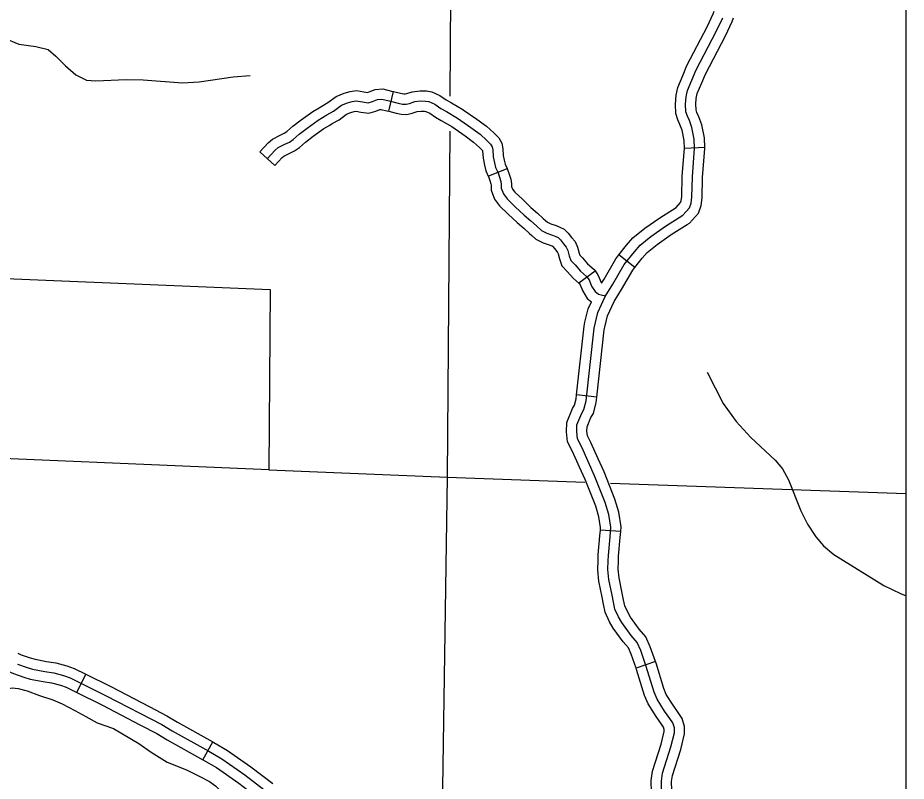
# Model space of a CAD drawing. Extents: x 0 to 3171, y 0 to 2059.
# Drawn here: x 2010.8 to 2119.8, y 363.2 to 457 of the extents above; entities that cross this region are included whole.
import ezdxf

# ---------------------------------------------------------------- set-up
doc = ezdxf.new("R2010")
doc.units = 0
for name, color, linetype in [('Default', 7, 'Continuous'), ('Level 35', 7, 'Continuous'), ('Level 45', 7, 'Continuous'), ('Level 5', 7, 'Continuous'), ('Level 8', 7, 'Continuous')]:
    doc.layers.add(name, color=color, linetype=linetype)

msp = doc.modelspace()

# ---------------------------------------------------------------- linework, layer by layer
at = {"layer": 'Default'}
msp.add_line((2119.81, 254.41), (2119.81, 1254.61), dxfattribs=at)
msp.add_lwpolyline([(2119.81, 1254.61), (1029.42, 1254.61), (1029.42, 254.41), (2119.81, 254.41)], close=True, dxfattribs=at)
msp.add_lwpolyline([(2119.81, 1254.61), (1029.42, 1254.61), (1029.42, 254.41), (2119.81, 254.41)], close=True, dxfattribs=at)
msp.add_lwpolyline([(2119.81, 1254.61), (1029.42, 1254.61), (1029.42, 254.41), (2119.81, 254.41)], close=True, dxfattribs=at)
at = {"layer": 'Level 35'}
for points in [[(2009.16, 454.44), (2010.91, 453.72), (2012.98, 453.43), (2014.5, 453.06), (2015.45, 452.24), (2016.62, 451.05), (2017.9, 449.94), (2019.22, 449.31), (2020.36, 449.22), (2024.09, 449.38), (2026.17, 449.34), (2030.99, 448.96), (2033.05, 449.1), (2037.22, 449.71), (2039.28, 449.88)], [(2095.37, 413.42), (2097.34, 409.59), (2098.95, 407.39), (2100.75, 405.42), (2103.72, 402.63), (2104.61, 401.59), (2105.38, 400.21), (2106.87, 396.4), (2107.7, 394.78), (2108.71, 393.2), (2109.65, 392.12), (2110.91, 391.03), (2117.05, 387.26), (2119.1, 386.26), (2119.81, 385.98)], [(1997.32, 376.15), (1998.13, 376.4), (1998.82, 376.44), (1999.93, 376.59), (2001.29, 376.58), (2001.97, 376.31), (2002.77, 375.05), (2003.44, 374.29), (2004.64, 374.03), (2006.9, 373.63), (2007.83, 373.89), (2008.85, 374.54), (2009.46, 374.54), (2010.1, 374.66), (2010.8, 374.58), (2011.92, 374.31)], [(2011.92, 374.31), (2013.45, 373.72), (2015.09, 373.2), (2016.2, 372.72), (2017.78, 371.9), (2019.13, 371.16), (2020.51, 370.37), (2022.52, 369.69), (2025.61, 367.85), (2027.16, 366.78), (2029.11, 365.56), (2031.47, 364.61), (2033.05, 363.85), (2034.29, 363.16), (2035.03, 362.64), (2035.81, 361.87), (2037.94, 360)]]:
    msp.add_lwpolyline(points, dxfattribs=at)
at = {"layer": 'Level 45'}
for p, q in [((2056.29, 445.48), (2056.88, 447.91)), ((2095.08, 441.02), (2092.59, 440.92)), ((2042.3, 438.8), (2040.47, 440.51)), ((2068.52, 437.49), (2070.83, 438.45)), ((2086.52, 426.29), (2084.54, 427.83)), ((2079.61, 424.39), (2081.62, 425.88)), ((2081.84, 410.38), (2079.36, 410.65)), ((2084.77, 393.86), (2082.27, 394.05)), ((2089.03, 377.91), (2086.66, 377.09)), ((2018.02, 374.09), (2019.12, 376.34)), ((2033.48, 365.85), (2034.7, 368.03))]:
    msp.add_line(p, q, dxfattribs=at)
for points in [[(2089.78, 361.94), (2089.76, 363.23), (2089.89, 364.19), (2090.92, 367.43), (2091.35, 369.17), (2091.35, 369.76), (2091.17, 370.37), (2090.8, 370.92), (2090.16, 371.83), (2089.25, 373.28), (2088.87, 374.16), (2087.91, 377.31), (2087.23, 379.26), (2086.78, 380.26), (2086.04, 381.09), (2084.91, 382.68), (2084.51, 383.38), (2084.06, 384.35), (2083.7, 386.06), (2083.33, 387.98), (2083.19, 389.2), (2083.24, 390.29), (2083.26, 390.92), (2083.46, 393.22), (2083.55, 394.4), (2083.32, 395.96), (2082.88, 397.42), (2081.57, 400.72), (2079.99, 404.25), (2079.46, 405.26), (2079.37, 406.14), (2079.4, 406.99), (2079.99, 408.42), (2080.26, 408.87), (2080.54, 409.93), (2081.5, 418.86), (2081.97, 420.78), (2082.88, 422.72), (2083.81, 424.24), (2085.21, 426.65), (2086.44, 428.23), (2087.14, 429.05), (2088.47, 430.11), (2090.26, 431.37), (2092.38, 432.71), (2093.22, 433.61), (2093.42, 434.2), (2093.51, 434.94), (2093.57, 437.41), (2093.84, 440.93), (2093.79, 442.06), (2093.5, 443.48), (2093.2, 444.34), (2092.96, 444.88), (2092.78, 445.42), (2092.73, 446.35), (2092.8, 447.25), (2092.98, 448.02), (2094.02, 450.56), (2096.49, 455.29), (2097.29, 456.97)], [(2092.42, 449.94), (2092.89, 451.09), (2095.37, 455.85), (2096.13, 457.45), (2096.24, 457.78)], [(2094.73, 448.99), (2095.16, 450.04), (2097.61, 454.74), (2098.44, 456.5), (2098.6, 456.96)], [(2092.59, 440.92), (2092.55, 441.9), (2092.29, 443.15), (2092.04, 443.87), (2091.79, 444.42), (2091.54, 445.19), (2091.48, 446.36), (2091.56, 447.44), (2091.78, 448.4), (2092.42, 449.94)], [(2047.76, 445.92), (2048.09, 446.12), (2048.83, 446.54), (2049.86, 447.31), (2050.82, 447.71), (2051.58, 447.91), (2052.33, 448.01), (2053.25, 447.85), (2053.67, 447.8), (2053.91, 447.86), (2054.62, 448.15), (2055.57, 448.23), (2056.65, 447.96), (2056.88, 447.91)], [(2095.08, 441.02), (2095.04, 442.21), (2094.71, 443.81), (2094.37, 444.8), (2094.12, 445.34), (2094.02, 445.65), (2093.98, 446.33), (2094.04, 447.06), (2094.17, 447.64), (2094.73, 448.99)], [(2056.88, 447.91), (2057.74, 447.7), (2058.16, 447.61), (2058.32, 447.6), (2058.52, 447.64), (2059.19, 447.88), (2060.16, 448), (2060.93, 447.97), (2061.59, 447.87), (2062.58, 447.42), (2063.36, 446.88), (2063.99, 446.52), (2065.4, 445.69), (2065.45, 445.66)], [(2041.38, 439.65), (2042.36, 440.7), (2042.73, 441.03), (2043.53, 441.43), (2044.11, 441.69), (2044.55, 442), (2045.3, 442.67), (2046.28, 443.42), (2047.65, 444.4), (2048.72, 445.04), (2049.52, 445.48), (2050.49, 446.22), (2051.22, 446.53), (2051.82, 446.68), (2052.31, 446.75), (2053.06, 446.62), (2053.76, 446.53), (2054.32, 446.68), (2054.91, 446.92), (2055.47, 446.97), (2056.35, 446.75), (2057.46, 446.48), (2057.99, 446.37), (2058.42, 446.35), (2058.86, 446.44), (2059.48, 446.66), (2060.21, 446.75), (2060.81, 446.72), (2061.23, 446.66), (2061.96, 446.33), (2062.69, 445.82), (2063.37, 445.44), (2064.72, 444.64), (2066.38, 443.49), (2067.51, 442.67), (2068.31, 441.93), (2068.8, 441.45), (2069, 441.11), (2069.06, 440.74), (2069.11, 439.87), (2069.26, 439.16), (2069.42, 438.59), (2069.71, 437.9), (2069.88, 437.37), (2070.06, 436.86), (2070.11, 436.5), (2070.11, 436.03), (2070.37, 435.32), (2070.84, 434.72), (2071.83, 433.76), (2072.9, 432.74), (2073.74, 432.01), (2074.42, 431.4), (2075.06, 430.82), (2075.72, 430.49), (2076.41, 430.27), (2076.81, 430.11), (2077.1, 429.98), (2077.39, 429.69), (2077.76, 429.2), (2078.09, 428.81), (2078.29, 428.38), (2078.45, 427.72), (2078.65, 427.14), (2079.16, 426.61), (2079.82, 425.86), (2080.58, 425.19), (2080.89, 424.77), (2081.2, 424.02), (2081.62, 423.33), (2082.04, 423), (2082.55, 422.91), (2082.74, 422.86), (2082.88, 422.72)], [(2040.47, 440.51), (2041.49, 441.59), (2042.03, 442.07), (2042.99, 442.55), (2043.48, 442.78), (2043.78, 442.99), (2044.51, 443.63), (2045.54, 444.43), (2046.97, 445.44), (2047.76, 445.92)], [(2049.05, 443.78), (2049.34, 443.96), (2050.2, 444.43), (2051.12, 445.13), (2051.63, 445.34), (2052.06, 445.45), (2052.28, 445.48), (2052.87, 445.38), (2053.85, 445.25), (2054.72, 445.5), (2055.21, 445.69), (2055.36, 445.71), (2056.06, 445.53), (2056.29, 445.48)], [(2056.29, 445.48), (2057.19, 445.26), (2057.83, 445.13), (2058.51, 445.09), (2059.19, 445.23), (2059.77, 445.43), (2060.26, 445.49), (2060.69, 445.48), (2060.87, 445.45), (2061.34, 445.23), (2062.03, 444.75), (2062.75, 444.35), (2064.05, 443.59), (2064.03, 443.6)], [(2065.45, 445.66), (2067.11, 444.51), (2068.31, 443.64), (2069.18, 442.84), (2069.79, 442.22), (2070.19, 441.56), (2070.31, 440.88), (2070.35, 440.04), (2070.48, 439.46), (2070.6, 438.99), (2070.83, 438.45)], [(2042.3, 438.8), (2043.23, 439.8), (2043.44, 439.98), (2044.07, 440.3), (2044.73, 440.6), (2045.33, 441.02), (2046.1, 441.7), (2047.02, 442.42), (2048.34, 443.35), (2049.05, 443.78)], [(2064.03, 443.6), (2065.66, 442.47), (2066.72, 441.7), (2067.45, 441.03), (2067.81, 440.67), (2067.81, 440.67), (2067.82, 440.6), (2067.87, 439.71), (2068.05, 438.87), (2068.23, 438.18), (2068.52, 437.49)], [(2091.58, 433.68), (2092.12, 434.26), (2092.19, 434.48), (2092.26, 435.03), (2092.32, 437.47), (2092.58, 440.95), (2092.59, 440.92)], [(2092.91, 431.56), (2093.19, 431.73), (2094.31, 432.95), (2094.64, 433.91), (2094.76, 434.85), (2094.82, 437.34), (2095.09, 440.9), (2095.08, 441.02)], [(2070.83, 438.45), (2070.88, 438.34), (2071.07, 437.77), (2071.29, 437.14), (2071.36, 436.58), (2071.36, 436.25), (2071.48, 435.93), (2071.77, 435.56), (2072.7, 434.67), (2073.74, 433.67), (2074.57, 432.95), (2075.25, 432.33), (2075.54, 432.07)], [(2068.52, 437.49), (2068.54, 437.46), (2068.7, 436.96), (2068.84, 436.57), (2068.86, 436.42), (2068.86, 435.8), (2069.27, 434.7), (2069.91, 433.88), (2070.97, 432.86), (2072.06, 431.82), (2072.91, 431.08), (2073.58, 430.47), (2073.87, 430.21)], [(2084.54, 427.83), (2085.48, 429.02), (2086.27, 429.95), (2087.72, 431.11), (2089.56, 432.41), (2091.58, 433.68)], [(2075.54, 432.07), (2075.77, 431.87), (2076.2, 431.65), (2076.83, 431.45), (2077.3, 431.26), (2077.82, 431.02), (2078.33, 430.52), (2078.74, 429.99), (2079.16, 429.48), (2079.48, 428.8), (2079.65, 428.07), (2079.74, 427.81), (2080.08, 427.46), (2080.71, 426.74), (2081.5, 426.04), (2081.62, 425.88)], [(2086.52, 426.29), (2087.41, 427.44), (2088.01, 428.14), (2089.23, 429.11), (2090.95, 430.33), (2092.91, 431.56)], [(2073.87, 430.21), (2074.35, 429.78), (2075.25, 429.33), (2075.99, 429.09), (2076.32, 428.96), (2076.37, 428.94), (2076.45, 428.87), (2076.79, 428.42), (2077.03, 428.13), (2077.11, 427.97), (2077.25, 427.37), (2077.56, 426.48), (2078.24, 425.76), (2078.94, 424.97), (2079.65, 424.34), (2079.61, 424.39)], [(2082.41, 424.35), (2082.74, 424.88), (2084.17, 427.35), (2084.54, 427.83)], [(2081.62, 425.88), (2081.98, 425.39), (2082.41, 424.35)], [(2082.81, 418.96), (2083.16, 420.36), (2083.98, 422.13), (2084.88, 423.6), (2086.25, 425.95), (2086.52, 426.29)], [(2079.61, 424.39), (2079.79, 424.15), (2080.08, 423.45), (2080.67, 422.49), (2081.2, 422.07)], [(2080.38, 419.56), (2080.79, 421.2), (2081.2, 422.07)], [(2079.36, 410.65), (2080.27, 419.08), (2080.38, 419.56)], [(2081.84, 410.38), (2082.73, 418.64), (2082.81, 418.96)], [(2079.73, 401.76), (2078.86, 403.7), (2078.24, 404.9), (2078.11, 406.1), (2078.16, 407.26), (2078.87, 408.98), (2079.1, 409.37), (2079.3, 410.16), (2079.36, 410.65)], [(2082.01, 402.78), (2081.11, 404.79), (2080.68, 405.63), (2080.62, 406.18), (2080.64, 406.72), (2081.11, 407.86), (2081.42, 408.38), (2081.77, 409.7), (2081.84, 410.38)], [(2084.77, 393.86), (2084.81, 394.44), (2084.54, 396.23), (2084.06, 397.83), (2082.72, 401.21), (2082.01, 402.78)], [(2082.27, 394.05), (2082.3, 394.35), (2082.1, 395.68), (2081.7, 397), (2080.42, 400.24), (2079.73, 401.76)], [(2082.65, 384.97), (2082.48, 385.82), (2082.09, 387.79), (2081.94, 389.16), (2081.99, 390.34), (2082.01, 391), (2082.22, 393.33), (2082.27, 394.05)], [(2085.1, 385.49), (2084.93, 386.31), (2084.56, 388.17), (2084.45, 389.25), (2084.49, 390.24), (2084.51, 390.84), (2084.71, 393.12), (2084.77, 393.86)], [(2086.66, 377.09), (2086.07, 378.8), (2085.72, 379.57), (2085.06, 380.31), (2083.85, 382), (2083.4, 382.8), (2082.87, 383.95), (2082.65, 384.97)], [(2089.03, 377.91), (2088.4, 379.73), (2087.84, 380.95), (2087.02, 381.88), (2085.96, 383.35), (2085.63, 383.95), (2085.26, 384.74), (2085.1, 385.49)], [(2010.77, 378.95), (2011.19, 378.74), (2012.3, 378.37), (2012.9, 378.18), (2014.29, 377.93), (2015.45, 377.74), (2016.77, 377.38), (2017.67, 377.05), (2019.12, 376.34)], [(2010.72, 377.58), (2011.91, 377.18), (2012.59, 376.96), (2014.08, 376.7), (2015.19, 376.52), (2016.38, 376.19), (2017.18, 375.9), (2021.63, 373.71), (2028.45, 370.16), (2029.73, 369.38), (2034.2, 366.88), (2035.81, 365.94), (2038.63, 363.98), (2042.42, 361.09)], [(2092.6, 369.53), (2092.6, 369.94), (2092.32, 370.9), (2091.83, 371.63), (2091.2, 372.53), (2090.36, 373.86), (2090.04, 374.59), (2089.1, 377.69), (2089.03, 377.91)], [(2009.66, 376.7), (2010.25, 376.42), (2011.53, 376), (2012.29, 375.75), (2013.87, 375.47), (2014.92, 375.3), (2016, 375), (2016.69, 374.74), (2018.02, 374.09)], [(2019.12, 376.34), (2022.2, 374.83), (2026.99, 372.33)], [(2090.1, 369.53), (2090.1, 369.57), (2090.03, 369.83), (2089.77, 370.21), (2089.12, 371.14), (2088.14, 372.7), (2087.7, 373.73), (2086.72, 376.92), (2086.66, 377.09)], [(2018.02, 374.09), (2021.07, 372.6), (2025.83, 370.11)], [(2026.99, 372.33), (2029.06, 371.25), (2030.36, 370.46), (2034.7, 368.03)], [(2025.83, 370.11), (2027.84, 369.07), (2029.11, 368.3), (2033.48, 365.85)], [(2088.7, 360.78), (2088.54, 361.83), (2088.51, 363.31), (2088.67, 364.46), (2089.72, 367.77), (2090.1, 369.32), (2090.1, 369.53)], [(2091.17, 361.16), (2091.03, 362.05), (2091.01, 363.16), (2091.11, 363.91), (2092.13, 367.09), (2092.6, 369.02), (2092.6, 369.53)], [(2034.7, 368.03), (2034.82, 367.96), (2036.49, 367), (2039.36, 364.99), (2042.07, 362.93)], [(2033.48, 365.85), (2033.58, 365.79), (2035.14, 364.89), (2037.89, 362.97), (2040.56, 360.94)]]:
    msp.add_lwpolyline(points, dxfattribs=at)
at = {"layer": 'Level 5'}
for points in [[(2063.85, 447.35), (2064.02, 471.83)], [(2063.52, 400.53), (2063.82, 443.02)], [(2041.57, 401.46), (1997.41, 403.34)], [(2062.56, 337.88), (2063.52, 400.53)]]:
    msp.add_lwpolyline(points, dxfattribs=at)
at = {"layer": 'Level 8'}
for points in [[(1997.5, 425.42), (2041.75, 423.61), (2041.57, 401.46), (2063.52, 400.53), (2080.36, 399.93)], [(2083.5, 399.82), (2119.81, 398.53)]]:
    msp.add_lwpolyline(points, dxfattribs=at)

doc.saveas('drawing.dxf')
